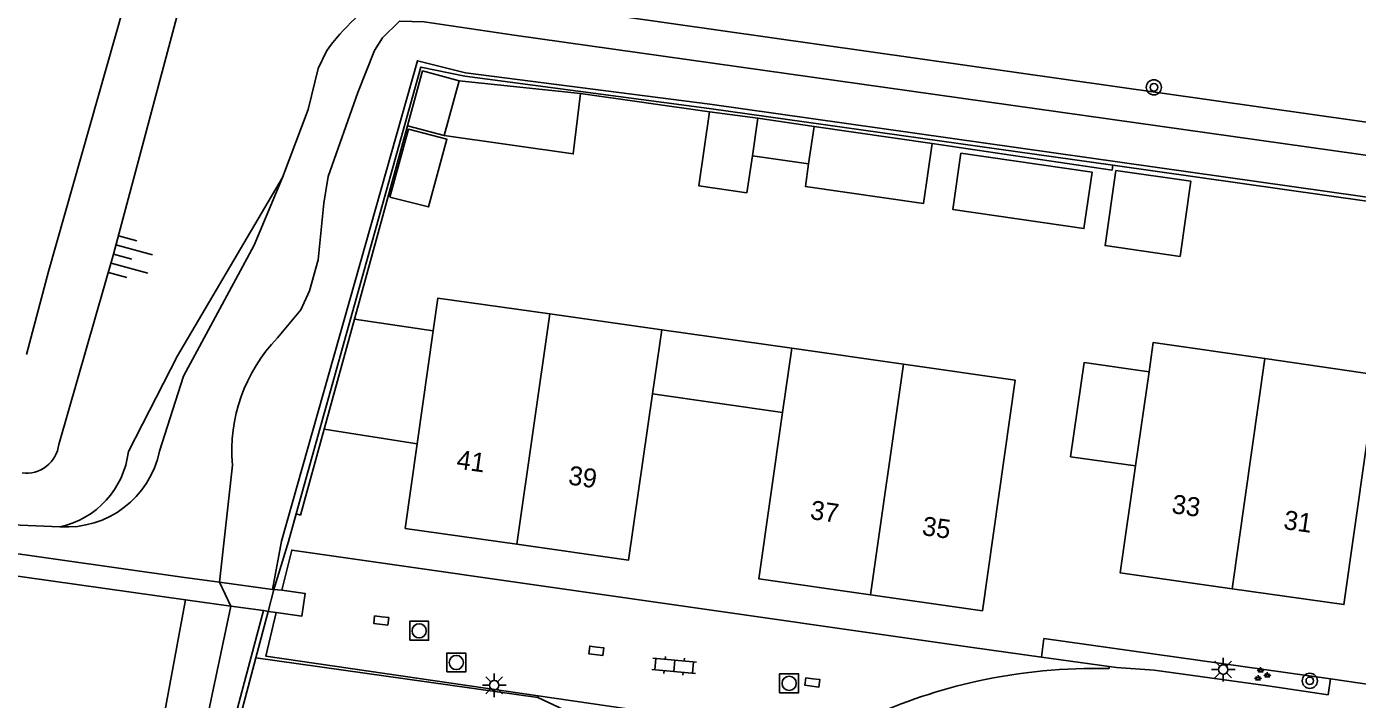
# Model space of a CAD drawing. Extents: x 125000 to 129004, y 397500 to 399008.
# Drawn here: x 126963.1 to 127033.3, y 398446.6 to 398482 of the extents above; entities that cross this region are included whole.
import ezdxf

# ---------------------------------------------------------------- set-up
doc = ezdxf.new("R2010")
doc.units = 0
for name, color, linetype in [('gg-afsc-erfafscheiding', 7, 'Continuous'), ('gg-afsc-faunaraster', 7, 'Continuous'), ('gg-afsc-hekwerk', 7, 'Continuous'), ('gg-afsc-lijn faunaraster', 7, 'Continuous'), ('gg-anno-huisnummerreeks BGT', 7, 'Continuous'), ('gg-bbg-bijgebouw', 7, 'Continuous'), ('gg-bbg-hoofdgebouw', 7, 'Continuous'), ('gg-bbg-luifel en loopbrug', 7, 'Continuous'), ('gg-bbg-tussenscheiding', 7, 'Continuous'), ('gg-knt-BGT kruinlijn', 7, 'Continuous'), ('gg-knt-bovenkant onderkant talud', 7, 'Continuous'), ('gg-knt-verharding', 7, 'Continuous'), ('gg-knt-verharding nz', 7, 'Continuous'), ('gg-kntw-bovenkant insteek waterloop', 7, 'Continuous'), ('gg-kntw-greppel-droge sloot', 7, 'Continuous'), ('gg-kwrk-kunstwerk niveau 01', 7, 'Continuous'), ('gt-grn-groengrens', 7, 'Continuous'), ('gt-grn-vlakafsluiter', 7, 'Continuous'), ('gt-symb-boom', 7, 'Continuous'), ('gt-symb-groenvak', 7, 'Continuous'), ('gt-symb-klinker verharding', 7, 'Continuous'), ('gt-symb-kolk', 7, 'Continuous'), ('gt-symb-lichtmast', 7, 'Continuous'), ('gt-symb-rioolschacht', 7, 'Continuous'), ('gt-symb-talud symbool', 7, 'Continuous')]:
    doc.layers.add(name, color=color, linetype=linetype)

# ---------------------------------------------------------------- blocks, each defined once
blk = doc.blocks.new('gt0-BOOM')
at = {"layer": 'gt-symb-boom'}
for radius in [0.4, 0.2]:
    blk.add_circle((0, 0), radius, dxfattribs=at)
blk = doc.blocks.new('gt0-GRVAK')
at = {"layer": 'gt-symb-groenvak'}
for p, q in [((-0.11, 0.189), (-0.228, 0.24)), ((-0.182, 0.153), (0.088, 0.153)), ((-0.091, 0.211), (-0.156, 0.322)), ((-0.047, 0.214), (-0.047, 0.393)), ((-0.004, 0.211), (0.061, 0.322)), ((0.015, 0.189), (0.133, 0.24)), ((0.262, -0.052), (0.197, 0.059)), ((0.305, -0.049), (0.305, 0.13)), ((0.349, -0.052), (0.414, 0.059)), ((-0.245, -0.228), (-0.363, -0.177)), ((-0.318, -0.264), (-0.047, -0.264)), ((-0.226, -0.206), (-0.291, -0.095)), ((-0.183, -0.203), (-0.183, -0.024)), ((-0.139, -0.206), (-0.074, -0.095)), ((-0.12, -0.228), (-0.002, -0.177)), ((0.243, -0.074), (0.125, -0.023)), ((0.17, -0.11), (0.441, -0.11)), ((0.368, -0.074), (0.486, -0.023))]:
    blk.add_line(p, q, dxfattribs=at)
blk = doc.blocks.new('gt0-LMAST')
at = {"layer": 'gt-symb-lichtmast'}
for p, q in [((-0.182, 0.173), (-0.447, 0.438)), ((-0.005, 0.246), (-0.005, 0.621)), ((0.172, 0.173), (0.437, 0.438)), ((-0.255, -0.004), (-0.63, -0.004)), ((-0.182, -0.181), (-0.447, -0.446)), ((-0.005, -0.254), (-0.005, -0.629)), ((0.437, -0.446), (0.172, -0.181)), ((0.245, -0.004), (0.62, -0.004))]:
    blk.add_line(p, q, dxfattribs=at)
blk.add_circle((-0.005, -0.004), 0.25, dxfattribs=at)
blk = doc.blocks.new('gt0-RS')
at = {"layer": 'gt-symb-rioolschacht'}
blk.add_lwpolyline([(-0.5, -0.5), (0.5, -0.5), (0.5, 0.5), (-0.5, 0.5)], close=True, dxfattribs=at)
blk.add_circle((0, 0), 0.375, dxfattribs=at)
blk = doc.blocks.new('gt0-KOLK')
at = {"layer": 'gt-symb-kolk'}
blk.add_lwpolyline([(0, 0), (0.375, 0), (0.375, 0.4), (-0.375, 0.4), (-0.375, 0), (0, 0)], dxfattribs=at)
blk = doc.blocks.new('gt0-KL1')
at = {"layer": 'gt-symb-klinker verharding'}
for p, q in [((-1.15, 0.3), (1.15, 0.3)), ((-1, -0.3), (-1, 0.3)), ((-0.5, 0.3), (-0.5, 0.45)), ((0, -0.3), (0, 0.3)), ((0.5, 0.3), (0.5, 0.45)), ((1, -0.3), (1, 0.3)), ((-1.15, -0.3), (1.15, -0.3)), ((-0.5, -0.45), (-0.5, -0.3)), ((0.5, -0.45), (0.5, -0.3))]:
    blk.add_line(p, q, dxfattribs=at)
blk = doc.blocks.new('gt0-TALUD_1')
at = {"layer": 'gt-symb-talud symbool'}
for p, q in [((-1, -1), (-1, 0)), ((-0.5, -2), (-0.5, 0)), ((0, -1), (0, 0)), ((0.5, -2), (0.5, 0)), ((1, -1), (1, 0))]:
    blk.add_line(p, q, dxfattribs=at)

msp = doc.modelspace()

# ---------------------------------------------------------------- linework, layer by layer
at = {"layer": 'gg-afsc-erfafscheiding'}
for p, q in [((126992.31, 398478.505), (126999.11, 398477.533)), ((126983.194, 398476.804), (126980.387, 398466.598)), ((126978.793, 398460.8), (126977.546, 398456.267))]:
    msp.add_line(p, q, dxfattribs=at)
at = {"layer": 'gg-afsc-faunaraster'}
msp.add_line((126975.184, 398448.744), (126975.832, 398451.195), dxfattribs=at)
for points in [[(126977.309, 398456.333), (126983.892, 398479.895), (126986.211, 398479.423), (126999.105, 398477.716), (127020.388, 398474.717)], [(127020.388, 398474.717), (127033.918, 398472.81), (127105.856, 398462.518), (127152.708, 398455.674), (127180.165, 398451.619)], [(126976.134, 398452.357), (126976.905, 398454.889), (126977.309, 398456.333)], [(126969.757, 398428.328), (126970.708, 398431.814), (126975.184, 398448.744)]]:
    msp.add_lwpolyline(points, dxfattribs=at)
at = {"layer": 'gg-afsc-hekwerk'}
for p, q in [((127010.867, 398475.857), (127020.353, 398474.467)), ((126975.184, 398448.744), (126990.069, 398446.656)), ((126990.069, 398446.656), (127000.219, 398441.932))]:
    msp.add_line(p, q, dxfattribs=at)
at = {"layer": 'gg-afsc-lijn faunaraster'}
msp.add_line((126975.832, 398451.195), (126976.134, 398452.357), dxfattribs=at)
at = {"layer": 'gg-bbg-bijgebouw'}
for p, q in [((126985.911, 398479.169), (126985.125, 398476.279)), ((127001.662, 398477.193), (126999.11, 398477.533)), ((127004.631, 398476.77), (127001.662, 398477.193)), ((126985.125, 398476.279), (126983.194, 398476.804)), ((127004.349, 398474.79), (127004.631, 398476.77)), ((127001.381, 398475.213), (127004.349, 398474.79))]:
    msp.add_line(p, q, dxfattribs=at)
for points in [[(126983.194, 398476.804), (126983.98, 398479.694), (126985.911, 398479.169)], [(126999.11, 398477.533), (126998.559, 398473.625), (127001.084, 398473.268), (127001.381, 398475.213)], [(126982.257, 398473.044), (126984.291, 398472.521), (126985.269, 398476.089), (126983.235, 398476.612), (126982.257, 398473.044)]]:
    msp.add_lwpolyline(points, dxfattribs=at)
at = {"layer": 'gg-bbg-hoofdgebouw'}
for p, q in [((126996.598, 398466.045), (126990.693, 398466.882)), ((126984.541, 398465.982), (126983.697, 398460.023)), ((126996.113, 398462.673), (126996.598, 398466.045)), ((127002.968, 398461.69), (127003.454, 398465.08)), ((127003.454, 398465.08), (127009.35, 398464.233)), ((127021.595, 398458.868), (127022.306, 398463.828))]:
    msp.add_line(p, q, dxfattribs=at)
for points in [[(126990.693, 398466.882), (126984.787, 398467.719), (126984.541, 398465.982)], [(127028.416, 398464.522), (127022.528, 398465.378), (127022.306, 398463.828)], [(127009.35, 398464.233), (127015.245, 398463.386), (127013.512, 398451.232), (127007.612, 398452.075)], [(127028.416, 398464.522), (127034.304, 398463.665), (127032.588, 398451.552), (127026.687, 398452.39)], [(126988.959, 398454.738), (126994.852, 398453.903), (126996.113, 398462.673)], [(127007.612, 398452.075), (127001.712, 398452.918), (127002.968, 398461.69)], [(126988.959, 398454.738), (126983.066, 398455.573), (126983.697, 398460.023)], [(127026.687, 398452.39), (127020.786, 398453.228), (127021.595, 398458.868)]]:
    msp.add_lwpolyline(points, dxfattribs=at)
at = {"layer": 'gg-bbg-luifel en loopbrug'}
for p, q in [((126992.31, 398478.505), (126985.911, 398479.169)), ((127004.631, 398476.77), (127010.867, 398475.857)), ((126978.793, 398460.8), (126980.387, 398466.598)), ((126980.387, 398466.598), (126984.541, 398465.982)), ((126996.598, 398466.045), (127003.454, 398465.08)), ((127002.968, 398461.69), (126996.113, 398462.673)), ((126983.697, 398460.023), (126978.793, 398460.8))]:
    msp.add_line(p, q, dxfattribs=at)
for points in [[(126985.125, 398476.279), (126991.928, 398475.316), (126992.31, 398478.505)], [(127004.349, 398474.79), (127004.178, 398473.602), (127010.414, 398472.706), (127010.867, 398475.857)], [(127012.381, 398475.361), (127019.307, 398474.347), (127018.872, 398471.378), (127011.946, 398472.393), (127012.381, 398475.361)], [(127020.551, 398474.439), (127019.983, 398470.479), (127023.943, 398469.912), (127024.511, 398473.871), (127020.551, 398474.439)], [(127022.306, 398463.828), (127018.885, 398464.32), (127018.17, 398459.351), (127021.595, 398458.868)]]:
    msp.add_lwpolyline(points, dxfattribs=at)
at = {"layer": 'gg-bbg-tussenscheiding'}
for p, q in [((127001.662, 398477.193), (127001.381, 398475.213)), ((126988.959, 398454.738), (126990.693, 398466.882)), ((127007.612, 398452.075), (127009.35, 398464.233)), ((127026.687, 398452.39), (127028.416, 398464.522))]:
    msp.add_line(p, q, dxfattribs=at)
at = {"layer": 'gg-knt-BGT kruinlijn'}
for points in [[(126974.749, 398495.125), (126971.085, 398482.807), (126967.678, 398470.032), (126964.793, 398460.003)], [(126936.343, 398364.947), (126939.852, 398361.457), (126945.975, 398356.678), (126948.58, 398356.477), (126950.542, 398357.349), (126951.203, 398361.075), (126949.413, 398375.01), (126955.395, 398384.866), (126956.983, 398391.984), (126956.553, 398403.592), (126957.525, 398409.117), (126960.932, 398417.285), (126964.729, 398422.473), (126967.12, 398426.653), (126970.584, 398435.911), (126973.869, 398451.47)]]:
    msp.add_lwpolyline(points, dxfattribs=at)
msp.add_arc((126963.091, 398460.201), 1.714, 262.13614, 353.37179, dxfattribs=at)
at = {"layer": 'gg-knt-bovenkant onderkant talud'}
for points in [[(126971.55, 398495.543), (126969.042, 398486.018), (126964.248, 398469.117), (126963.094, 398464.746)], [(126976.599, 398474.079), (126971.059, 398464.677), (126968.46, 398459.625)], [(126937.228, 398366.549), (126940.579, 398363.03), (126946.604, 398358.537), (126949.294, 398358.686), (126949.756, 398360.958), (126947.569, 398375.789), (126953.422, 398385.893), (126954.727, 398391.882), (126954.852, 398403.883), (126955.192, 398409.413), (126959.097, 398418.644), (126962.589, 398424.317), (126964.943, 398427.559), (126968.74, 398436.995), (126971.483, 398451.798)]]:
    msp.add_lwpolyline(points, dxfattribs=at)
msp.add_arc((126963.915, 398460.138), 4.574, 281.78593, 353.56464, dxfattribs=at)
at = {"layer": 'gg-knt-verharding'}
for p, q in [((126973.275, 398452.743), (126976.064, 398452.359)), ((126976.064, 398452.359), (126976.134, 398452.357)), ((126976.553, 398452.319), (126976.134, 398452.357)), ((126973.869, 398451.47), (126975.595, 398451.238)), ((126975.595, 398451.238), (126975.832, 398451.195)), ((126975.832, 398451.195), (126976.267, 398451.135)), ((127016.623, 398448.791), (127020.205, 398448.293)), ((127038.966, 398446.618), (127031.881, 398447.639))]:
    msp.add_line(p, q, dxfattribs=at)
for points in [[(126976.553, 398452.319), (126977.081, 398454.43), (127012.867, 398449.313), (127016.623, 398448.791)], [(126976.267, 398451.135), (126977.618, 398450.949), (126977.79, 398452.135), (126976.553, 398452.319)], [(126990.083, 398446.743), (126975.716, 398448.834), (126976.267, 398451.135)], [(127031.881, 398447.639), (127031.751, 398446.798), (127028.577, 398447.278), (127022.58, 398448.1), (127020.594, 398448.239), (127020.205, 398448.293)], [(127003.925, 398443.732), (127004.05, 398443.844), (127004.157, 398443.967), (127004.244, 398444.114), (127004.294, 398444.277), (127004.289, 398444.433), (127004.221, 398444.576), (127004.111, 398444.673), (127003.978, 398444.721), (126990.083, 398446.743)]]:
    msp.add_lwpolyline(points, dxfattribs=at)
at = {"layer": 'gg-knt-verharding nz'}
msp.add_line((127020.205, 398448.293), (127020.207, 398448.179), dxfattribs=at)
for centre, radius, start, end in [((127019.405, 398419.623), 28.567, 88.39126, 102.47311), ((127019.385, 398419.664), 28.523, 102.45252, 114.66812)]:
    msp.add_arc(centre, radius, start, end, dxfattribs=at)
at = {"layer": 'gg-kntw-bovenkant insteek waterloop'}
for points in [[(126985.445, 398483.657), (126989.292, 398483.299), (127036.008, 398476.678), (127106.098, 398466.365), (127154.186, 398459.66), (127168.805, 398457.415)], [(126982.772, 398482.318), (126984.066, 398482.288), (126988.82, 398481.578), (127035.983, 398474.937), (127105.58, 398464.746), (127153.764, 398458.386), (127168.644, 398456.26), (127168.805, 398457.415)]]:
    msp.add_lwpolyline(points, dxfattribs=at)
at = {"layer": 'gg-kntw-greppel-droge sloot'}
msp.add_line((126973.954, 398458.912), (126973.275, 398452.743), dxfattribs=at)
for points in [[(126976.321, 398465.617), (126977.556, 398467.102), (126978.013, 398468.095), (126978.478, 398469.737), (126978.772, 398472.718), (126978.998, 398474.132), (126980.57, 398478.551), (126981.452, 398480.776), (126981.861, 398481.442), (126982.772, 398482.318)], [(126976.599, 398474.079), (126977.947, 398477.665), (126978.472, 398479.824), (126978.908, 398480.728)], [(126976.599, 398474.079), (126975.103, 398470.509), (126971.378, 398463.597), (126970.108, 398459.649)], [(126964.849, 398455.66), (126951.389, 398456.215), (126948.811, 398454.887)]]:
    msp.add_lwpolyline(points, dxfattribs=at)
for centre, radius, start, end in [((126987.954, 398474.309), 11.092, 121.11108, 144.64275), ((126982.526, 398459.656), 8.605, 136.15083, 184.96106), ((126965.197, 398460.663), 5.015, 266.02336, 348.33795)]:
    msp.add_arc(centre, radius, start, end, dxfattribs=at)
at = {"layer": 'gg-kwrk-kunstwerk niveau 01'}
for p, q in [((126971.296, 398453.003), (126973.275, 398452.743)), ((126973.869, 398451.47), (126973.275, 398452.743)), ((126971.483, 398451.798), (126973.869, 398451.47))]:
    msp.add_line(p, q, dxfattribs=at)
for points in [[(126948.811, 398454.887), (126951.368, 398455.833), (126971.296, 398453.003)], [(126946.286, 398452.699), (126951.524, 398454.619), (126971.483, 398451.798)]]:
    msp.add_lwpolyline(points, dxfattribs=at)
at = {"layer": 'gt-grn-groengrens'}
msp.add_line((126990.069, 398446.656), (126990.083, 398446.743), dxfattribs=at)
for points in [[(126976.064, 398452.359), (126976.534, 398454.908), (126983.722, 398480.231), (126986.248, 398479.597), (126999.137, 398477.933), (127105.783, 398462.865), (127152.861, 398456.106), (127180.218, 398451.951), (127180.165, 398451.619)], [(126938.819, 398357.491), (126939.732, 398358.723), (126952.263, 398349.503), (126957.445, 398350.376), (126953.602, 398370.052), (126956.048, 398379.248), (126970.426, 398431.845), (126975.595, 398451.238)]]:
    msp.add_lwpolyline(points, dxfattribs=at)
at = {"layer": 'gt-grn-vlakafsluiter'}
for p, q in [((127020.388, 398474.717), (127020.353, 398474.467)), ((126977.546, 398456.267), (126977.309, 398456.333))]:
    msp.add_line(p, q, dxfattribs=at)
msp.add_lwpolyline([(127016.623, 398448.791), (127016.762, 398449.764), (127031.881, 398447.639)], dxfattribs=at)

# ---------------------------------------------------------------- block references
at = {"layer": 'gt-symb-boom'}
msp.add_blockref('gt0-BOOM', (127022.561, 398478.826), dxfattribs=at)
at = {"layer": 'gt-symb-boom', "rotation": 49.86790188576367}
msp.add_blockref('gt0-BOOM', (127030.785, 398447.537), dxfattribs=at)
at = {"layer": 'gt-symb-groenvak'}
msp.add_blockref('gt0-GRVAK', (127028.236, 398447.858), dxfattribs=at)
at = {"layer": 'gt-symb-klinker verharding', "rotation": 174.9508335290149}
msp.add_blockref('gt0-KL1', (126997.255, 398448.327), dxfattribs=at)
at = {"layer": 'gt-symb-kolk'}
for p, rotation in [((126981.826, 398450.915), 172.71784203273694), ((126993.175, 398449.316), 172.71784203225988), ((127004.572, 398447.649), 172.7178420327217)]:
    msp.add_blockref('gt0-KOLK', p, dxfattribs=dict(at, rotation=rotation))
at = {"layer": 'gt-symb-lichtmast'}
for p in [(127026.223, 398448.132), (126987.765, 398447.305)]:
    msp.add_blockref('gt0-LMAST', p, dxfattribs=at)
at = {"layer": 'gt-symb-rioolschacht'}
for p in [(126983.803, 398450.173), (126985.758, 398448.503), (127003.318, 398447.405)]:
    msp.add_blockref('gt0-RS', p, dxfattribs=at)
at = {"layer": 'gt-symb-talud symbool', "xscale": 0.9998599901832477, "yscale": 0.9998599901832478, "rotation": 75.0464352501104}
msp.add_blockref('gt0-TALUD_1', (126967.678, 398470.032), dxfattribs=at)

# ---------------------------------------------------------------- texts
at = {"layer": 'gg-anno-huisnummerreeks BGT'}
for s, p in [('41', (126985.735, 398458.73)), ('39', (126991.628, 398457.895)), ('33', (127023.46, 398456.383)), ('37', (127004.388, 398456.07)), ('31', (127029.361, 398455.545)), ('35', (127010.288, 398455.227))]:
    msp.add_text(s, height=1, rotation=351.9, dxfattribs=at).set_placement(p)

doc.saveas('drawing.dxf')
